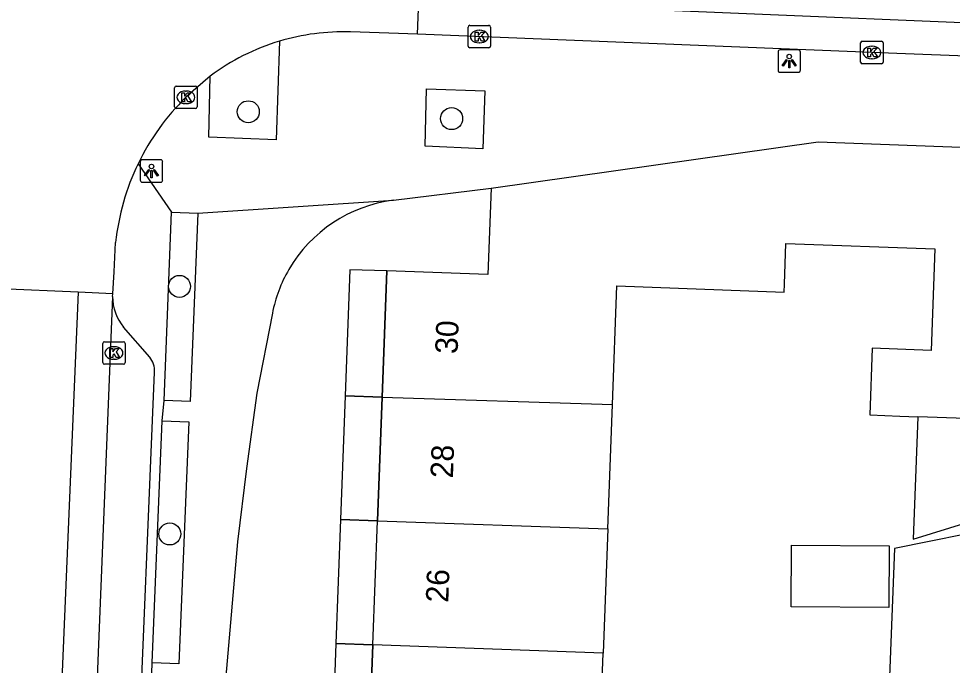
# Model space of a CAD drawing. Extents: x 160732 to 162105, y 387428 to 388479.
# Drawn here: x 161436.19 to 161477.7, y 387723.23 to 387751.99 of the extents above; entities that cross this region are included whole.
import ezdxf

# ---------------------------------------------------------------- set-up
doc = ezdxf.new("R2010")
doc.units = 0
for name, color, linetype in [('IMGEO_Boom', 7, 'Continuous'), ('IMGEO_Fietspad_gesloten', 7, 'Continuous'), ('IMGEO_Kolk', 7, 'Continuous'), ('IMGEO_Lichtpunt', 7, 'Continuous'), ('IMGEO_Pand', 7, 'Continuous'), ('IMGEO_Pand_nummerreeks', 7, 'Continuous'), ('IMGEO_Pand_overbouw', 7, 'Continuous'), ('IMGEO_Rijbaan_lokaal_gesloten', 7, 'Continuous'), ('IMGEO_Rijbaan_lokaal_open', 7, 'Continuous'), ('IMGEO_Voetpad_open', 7, 'Continuous')]:
    doc.layers.add(name, color=color, linetype=linetype)

msp = doc.modelspace()

# ---------------------------------------------------------------- linework, layer by layer
at = {"layer": 'IMGEO_Boom'}
for centre in [(161446.397, 387747.85), (161455.437, 387747.548), (161443.341, 387740.083), (161442.91, 387729.073)]:
    msp.add_circle(centre, 0.489, dxfattribs=at)
at = {"layer": 'IMGEO_Fietspad_gesloten'}
for points in [[(161440.365, 387739.641), (161439.498, 387718.272), (161438.484, 387693.498)], [(161440.365, 387739.641), (161440.371, 387739.751)]]:
    msp.add_lwpolyline(points, dxfattribs=at)
at = {"layer": 'IMGEO_Kolk'}
for p, q in [((161456.171, 387750.769), (161456.171, 387751.621)), ((161456.246, 387751.695), (161457.098, 387751.695)), ((161457.172, 387751.621), (161457.172, 387750.769)), ((161456.659, 387751.475), (161456.684, 387751.475)), ((161457.098, 387750.695), (161456.246, 387750.695)), ((161456.682, 387750.915), (161456.657, 387750.915)), ((161473.62, 387750.061), (161473.62, 387750.913)), ((161473.695, 387750.987), (161474.547, 387750.987)), ((161474.108, 387750.767), (161474.133, 387750.767)), ((161474.621, 387750.913), (161474.621, 387750.061)), ((161474.547, 387749.987), (161473.695, 387749.987)), ((161474.131, 387750.207), (161474.106, 387750.207)), ((161443.125, 387748.067), (161443.125, 387748.919)), ((161443.2, 387748.993), (161444.052, 387748.993)), ((161443.613, 387748.773), (161443.638, 387748.773)), ((161444.126, 387748.919), (161444.126, 387748.067)), ((161443.636, 387748.213), (161443.611, 387748.213)), ((161444.052, 387747.993), (161443.2, 387747.993)), ((161439.928, 387736.695), (161439.928, 387737.547)), ((161440.003, 387737.621), (161440.855, 387737.621)), ((161440.416, 387737.401), (161440.441, 387737.401)), ((161440.929, 387737.547), (161440.929, 387736.695)), ((161440.855, 387736.621), (161440.003, 387736.621)), ((161440.439, 387736.841), (161440.414, 387736.841))]:
    msp.add_line(p, q, dxfattribs=at)
for points in [[(161456.171, 387750.769), (161456.171, 387751.621)], [(161456.246, 387751.695), (161457.098, 387751.695)], [(161457.172, 387751.621), (161457.172, 387750.769)], [(161456.492, 387751.395), (161456.615, 387751.395), (161456.615, 387751.244), (161456.745, 387751.395), (161456.909, 387751.395), (161456.763, 387751.244), (161456.916, 387750.995), (161456.764, 387750.995), (161456.679, 387751.159), (161456.615, 387751.092), (161456.615, 387750.995), (161456.492, 387750.995), (161456.492, 387751.395)], [(161457.098, 387750.695), (161456.246, 387750.695)], [(161473.62, 387750.061), (161473.62, 387750.913)], [(161473.695, 387750.987), (161474.547, 387750.987)], [(161473.941, 387750.687), (161474.064, 387750.687), (161474.064, 387750.536), (161474.194, 387750.687), (161474.358, 387750.687), (161474.212, 387750.536), (161474.365, 387750.287), (161474.213, 387750.287), (161474.128, 387750.451), (161474.064, 387750.384), (161474.064, 387750.287), (161473.941, 387750.287), (161473.941, 387750.687)], [(161474.621, 387750.913), (161474.621, 387750.061)], [(161474.547, 387749.987), (161473.695, 387749.987)], [(161443.125, 387748.067), (161443.125, 387748.919)], [(161443.2, 387748.993), (161444.052, 387748.993)], [(161443.446, 387748.693), (161443.569, 387748.693), (161443.569, 387748.542), (161443.699, 387748.693), (161443.863, 387748.693), (161443.717, 387748.542), (161443.87, 387748.293), (161443.718, 387748.293), (161443.633, 387748.457), (161443.569, 387748.39), (161443.569, 387748.293), (161443.446, 387748.293), (161443.446, 387748.693)], [(161444.126, 387748.919), (161444.126, 387748.067)], [(161444.052, 387747.993), (161443.2, 387747.993)], [(161439.928, 387736.695), (161439.928, 387737.547)], [(161440.003, 387737.621), (161440.855, 387737.621)], [(161440.929, 387737.547), (161440.929, 387736.695)], [(161440.249, 387737.321), (161440.372, 387737.321), (161440.372, 387737.17), (161440.502, 387737.321), (161440.666, 387737.321), (161440.52, 387737.17), (161440.673, 387736.921), (161440.521, 387736.921), (161440.436, 387737.085), (161440.372, 387737.018), (161440.372, 387736.921), (161440.249, 387736.921), (161440.249, 387737.321)], [(161440.855, 387736.621), (161440.003, 387736.621)]]:
    msp.add_lwpolyline(points, dxfattribs=at)
for centre, start, end in [((161456.248, 387751.619), 91.552, 178.448), ((161456.248, 387751.619), 91.552, 178.448), ((161457.096, 387751.619), 1.552, 88.448), ((161457.096, 387751.619), 1.552, 88.448), ((161456.248, 387750.771), 181.552, 268.448), ((161456.248, 387750.771), 181.552, 268.448), ((161457.096, 387750.771), 271.552, 358.448), ((161457.096, 387750.771), 271.552, 358.448), ((161473.697, 387750.911), 91.552, 178.448), ((161473.697, 387750.911), 91.552, 178.448), ((161474.545, 387750.911), 1.552, 88.448), ((161474.545, 387750.911), 1.552, 88.448), ((161473.697, 387750.063), 181.552, 268.448), ((161473.697, 387750.063), 181.552, 268.448), ((161474.545, 387750.063), 271.552, 358.448), ((161474.545, 387750.063), 271.552, 358.448), ((161443.202, 387748.917), 91.552, 178.448), ((161443.202, 387748.917), 91.552, 178.448), ((161444.05, 387748.917), 1.552, 88.448), ((161444.05, 387748.917), 1.552, 88.448), ((161443.202, 387748.069), 181.552, 268.448), ((161443.202, 387748.069), 181.552, 268.448), ((161444.05, 387748.069), 271.552, 358.448), ((161444.05, 387748.069), 271.552, 358.448), ((161440.005, 387737.545), 91.552, 178.448), ((161440.005, 387737.545), 91.552, 178.448), ((161440.853, 387737.545), 1.552, 88.448), ((161440.853, 387737.545), 1.552, 88.448), ((161440.005, 387736.697), 181.552, 268.448), ((161440.005, 387736.697), 181.552, 268.448), ((161440.853, 387736.697), 271.552, 358.448), ((161440.853, 387736.697), 271.552, 358.448)]:
    msp.add_arc(centre, 0.0765, start, end, dxfattribs=at)
for centre, major_axis, ratio, start_param, end_param in [((161456.658, 387751.195), (-0.387, 0.002), 0.722429, 4.712389, 7.853982), ((161456.683, 387751.195), (-0.39, 0.002), 0.717154, 1.570796, 4.712389), ((161474.107, 387750.487), (-0.387, 0.002), 0.722429, 4.712389, 7.853982), ((161474.132, 387750.487), (-0.39, 0.002), 0.717154, 1.570796, 4.712389), ((161443.612, 387748.493), (-0.387, 0.002), 0.722429, 4.712389, 7.853982), ((161443.637, 387748.493), (-0.39, 0.002), 0.717154, 1.570796, 4.712389), ((161440.415, 387737.121), (-0.387, 0.002), 0.722429, 4.712389, 7.853982), ((161440.44, 387737.121), (-0.39, 0.002), 0.717154, 1.570796, 4.712389)]:
    msp.add_ellipse(centre, major_axis=major_axis, ratio=ratio, start_param=start_param, end_param=end_param, dxfattribs=at)
at = {"layer": 'IMGEO_Lichtpunt'}
for p, q in [((161469.947, 387750.508), (161469.947, 387749.701)), ((161469.947, 387750.508), (161469.947, 387749.701)), ((161470.849, 387750.603), (161470.041, 387750.603)), ((161470.849, 387750.603), (161470.041, 387750.603)), ((161470.943, 387749.701), (161470.943, 387750.508)), ((161470.943, 387749.701), (161470.943, 387750.508)), ((161470.041, 387749.607), (161470.849, 387749.607)), ((161470.041, 387749.607), (161470.849, 387749.607)), ((161442.499, 387745.715), (161441.691, 387745.715)), ((161442.499, 387745.715), (161441.691, 387745.715)), ((161441.597, 387745.62), (161441.597, 387744.813)), ((161441.597, 387745.62), (161441.597, 387744.813)), ((161442.593, 387744.813), (161442.593, 387745.62)), ((161442.593, 387744.813), (161442.593, 387745.62)), ((161441.691, 387744.719), (161442.499, 387744.719)), ((161441.691, 387744.719), (161442.499, 387744.719))]:
    msp.add_line(p, q, dxfattribs=at)
for points in [[(161470.321, 387750.172), (161470.36, 387750.144), (161470.172, 387749.882), (161470.134, 387749.909), (161470.321, 387750.172)], [(161470.423, 387750.124), (161470.47, 387750.124), (161470.47, 387749.802), (161470.423, 387749.802), (161470.423, 387750.124)], [(161470.533, 387750.144), (161470.571, 387750.171), (161470.758, 387749.909), (161470.719, 387749.881), (161470.533, 387750.144)], [(161441.971, 387745.284), (161442.01, 387745.256), (161441.822, 387744.994), (161441.784, 387745.021), (161441.971, 387745.284)], [(161442.073, 387745.236), (161442.12, 387745.236), (161442.12, 387744.914), (161442.073, 387744.914), (161442.073, 387745.236)], [(161442.183, 387745.256), (161442.221, 387745.283), (161442.408, 387745.021), (161442.369, 387744.993), (161442.183, 387745.256)]]:
    msp.add_lwpolyline(points, dxfattribs=at)
for centre in [(161470.446, 387750.306), (161442.096, 387745.418)]:
    msp.add_circle(centre, 0.0994, dxfattribs=at)
for centre, start, end in [((161470.041, 387750.508), 90, 180), ((161470.041, 387750.508), 90, 180), ((161470.849, 387750.508), 0, 90), ((161470.849, 387750.508), 0, 90), ((161470.041, 387749.701), 180, 270), ((161470.041, 387749.701), 180, 270), ((161470.849, 387749.701), 270, 0), ((161470.849, 387749.701), 270, 360), ((161441.691, 387745.62), 90, 180), ((161441.691, 387745.62), 90, 180), ((161442.499, 387745.62), 0, 90), ((161442.499, 387745.62), 0, 90), ((161441.691, 387744.813), 180, 270), ((161441.691, 387744.813), 180, 270), ((161442.499, 387744.813), 270, 0), ((161442.499, 387744.813), 270, 360)]:
    msp.add_arc(centre, 0.0946, start, end, dxfattribs=at)
at = {"layer": 'IMGEO_Pand'}
for points in [[(161457.191, 387744.446), (161471.73, 387746.508), (161480.443, 387746.184)], [(161457.191, 387744.446), (161457.048, 387740.608), (161452.557, 387740.775), (161452.347, 387735.154)], [(161462.588, 387734.823), (161462.785, 387740.108), (161470.217, 387739.831), (161470.23, 387740.182), (161470.297, 387741.994), (161476.925, 387741.747), (161476.757, 387737.231), (161474.137, 387737.329), (161474.028, 387734.364), (161475.355, 387734.315), (161476.156, 387734.285)], [(161452.347, 387735.154), (161452.142, 387729.65)], [(161452.347, 387735.154), (161462.588, 387734.823)], [(161462.382, 387729.3), (161462.588, 387734.823)], [(161476.156, 387734.285), (161475.953, 387728.837), (161479.841, 387730.048), (161479.994, 387734.144)], [(161479.994, 387734.144), (161476.156, 387734.285)], [(161451.937, 387724.143), (161452.142, 387729.65)], [(161452.142, 387729.65), (161462.382, 387729.3)], [(161462.382, 387729.3), (161462.176, 387723.774)], [(161470.532, 387725.824), (161470.55, 387728.574), (161474.889, 387728.546), (161474.871, 387725.796), (161470.532, 387725.824)], [(161451.937, 387724.143), (161451.732, 387718.636)], [(161462.176, 387723.774), (161451.937, 387724.143)], [(161461.971, 387718.25), (161462.176, 387723.774)]]:
    msp.add_lwpolyline(points, dxfattribs=at)
at = {"layer": 'IMGEO_Pand_overbouw'}
for points in [[(161452.557, 387740.775), (161450.916, 387740.821), (161450.707, 387735.215), (161452.347, 387735.154)], [(161452.142, 387729.65), (161452.347, 387735.154), (161450.707, 387735.215), (161450.502, 387729.711)], [(161452.142, 387729.65), (161450.502, 387729.711), (161450.297, 387724.204), (161451.937, 387724.143)], [(161451.732, 387718.636), (161451.937, 387724.143), (161450.297, 387724.204), (161450.092, 387718.697)]]:
    msp.add_lwpolyline(points, close=True, dxfattribs=at)
at = {"layer": 'IMGEO_Rijbaan_lokaal_gesloten'}
for points in [[(161493.769, 387751.158), (161453.985, 387752.82)], [(161493.701, 387749.681), (161481.81, 387750.186), (161475.226, 387750.442), (161453.924, 387751.306)], [(161438.832, 387739.819), (161436.881, 387693.368)]]:
    msp.add_lwpolyline(points, dxfattribs=at)
at = {"layer": 'IMGEO_Rijbaan_lokaal_open'}
for points in [[(161453.924, 387751.306), (161453.985, 387752.82)], [(161453.924, 387751.306), (161450.937, 387751.401)], [(161444.705, 387749.434), (161443.626, 387748.493)], [(161440.371, 387739.751), (161440.431, 387740.728), (161440.501, 387742.041)], [(161438.832, 387739.819), (161435.382, 387739.97)], [(161440.371, 387739.751), (161438.832, 387739.819)], [(161481.181, 387729.656), (161479.816, 387729.377), (161475.125, 387728.421), (161474.59, 387714.734)]]:
    msp.add_lwpolyline(points, dxfattribs=at)
for centre, radius, start, end in [((161450.615, 387741.587), 9.819, 88.1232, 106.7224), ((161450.617, 387741.555), 9.85, 106.6775, 126.8826), ((161451.065, 387740.909), 10.624, 134.4444, 154.1654), ((161451.046, 387740.912), 10.605, 154.1357, 173.887)]:
    msp.add_arc(centre, radius, start, end, dxfattribs=at)
at = {"layer": 'IMGEO_Voetpad_open'}
for points in [[(161447.79, 387750.991), (161447.642, 387746.598), (161444.646, 387746.727), (161444.705, 387749.434)], [(161456.829, 387746.207), (161454.261, 387746.315), (161454.327, 387748.87), (161456.916, 387748.775), (161456.829, 387746.207)], [(161441.503, 387745.538), (161442.989, 387743.391)], [(161452.85, 387743.92), (161457.191, 387744.446)], [(161444.152, 387743.344), (161452.85, 387743.92)], [(161442.653, 387735.011), (161442.989, 387743.391)], [(161444.152, 387743.344), (161443.816, 387734.964), (161442.653, 387735.011)], [(161442.989, 387743.391), (161444.152, 387743.344)], [(161447.47, 387738.89), (161446.779, 387735.336), (161446.319, 387731.979), (161445.924, 387728.724), (161445.401, 387722.742), (161444.093, 387689.215)], [(161442.017, 387736.94), (161440.858, 387738.269)], [(161440.602, 387696.645), (161441.482, 387718.063), (161442.232, 387736.266)], [(161442.575, 387734.108), (161442.653, 387735.011)], [(161442.575, 387734.108), (161443.759, 387734.059), (161443.314, 387723.289), (161442.13, 387723.338)], [(161442.13, 387723.338), (161442.575, 387734.108)], [(161442.097, 387722.421), (161442.13, 387723.338)]]:
    msp.add_lwpolyline(points, dxfattribs=at)
for centre, radius, start, end in [((161453.649, 387737.672), 6.298, 97.2918, 149.9232), ((161453.627, 387737.682), 6.274, 149.8933, 168.8975), ((161442.505, 387739.635), 2.14, 179.8511, 219.6786), ((161441.228, 387736.317), 1.005, 357.0842, 38.3003)]:
    msp.add_arc(centre, radius, start, end, dxfattribs=at)

# ---------------------------------------------------------------- texts
at = {"layer": 'IMGEO_Pand_nummerreeks'}
for s, rotation, p in [('30', 87.8631, (161455.702, 387737.066)), ('28', 87.8651, (161455.495, 387731.537)), ('26', 87.8651, (161455.289, 387726.005))]:
    msp.add_text(s, height=1, rotation=rotation, dxfattribs=at).set_placement(p)

doc.saveas('drawing.dxf')
